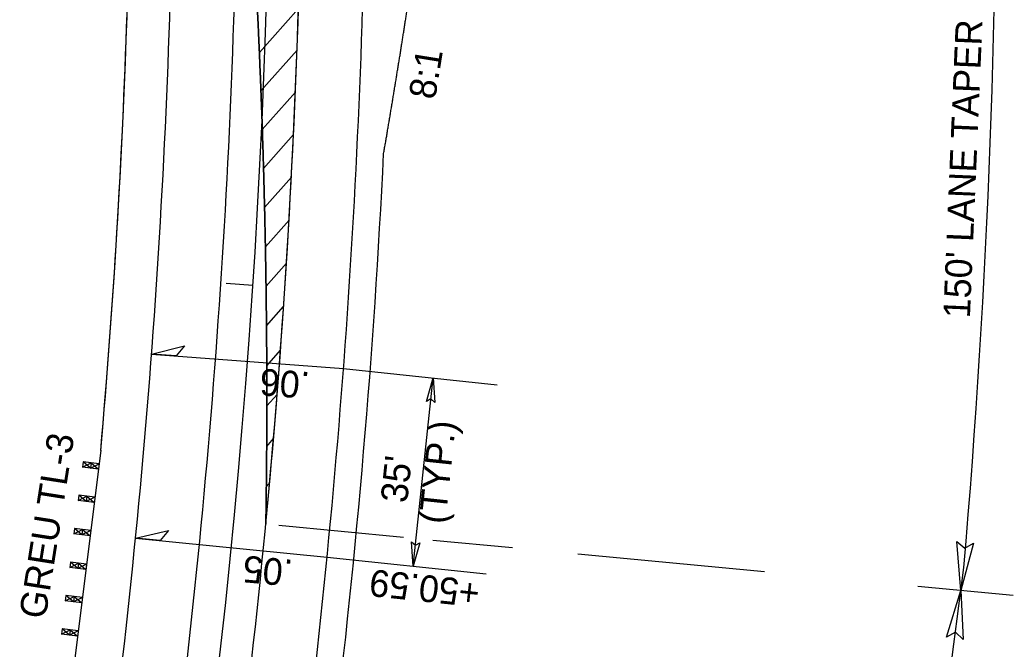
# Model space of a CAD drawing. Extents: x 472216 to 481979, y 489069 to 507339.
# Drawn here: x 481366.6 to 481552.3, y 491211.4 to 491329.1 of the extents above; entities that cross this region are included whole.
import ezdxf

# ---------------------------------------------------------------- set-up
doc = ezdxf.new("R2010")
doc.units = 0
for name, color, linetype in [('Prop Drainage Structure Drop Inlet Grate 2 Narrow Slots and Sag Grates 840 24 CELL', 7, 'Continuous'), ('Prop Drainage Structure Drop Inlet Grate 2 Wide Slots and Sag Grates 840 22 Label', 7, 'Continuous'), ('Prop Drainage Structure Outlet Berm Ditch 850 10 CELL', 7, 'Continuous'), ('Prop Drainage Structure Pipe CSP 15in', 7, 'Continuous'), ('Prop Drainage Structure Pipe Plug CELL', 7, 'Continuous'), ('Prop Drainage Structure Pipe RCP 15in Class III Label', 7, 'Continuous'), ('Prop Drainage Structure Pipe RCP 24in Class III Label', 7, 'Continuous'), ('Prop Drainage Structure Tops and Inverts LABEL', 7, 'Continuous'), ('Prop Erosion Embankment Toe Protection CELL', 7, 'Continuous'), ('Sheet Block Revision CELL', 7, 'Continuous'), ('Sheet North Arrow Point CELL', 7, 'Continuous'), ('Sheet PE Seal Cell', 7, 'Continuous')]:
    doc.layers.add(name, color=color, linetype=linetype)

msp = doc.modelspace()

# ---------------------------------------------------------------- linework, layer by layer
at = {"layer": 'Prop Drainage Structure Drop Inlet Grate 2 Narrow Slots and Sag Grates 840 24 CELL'}
for p, q in [((481427.09, 491263.88), (481455.85, 491260.85)), ((481440.13, 491226.9), (481443.83, 491262.12)), ((481424.02, 491228.59), (481453.77, 491225.46))]:
    msp.add_line(p, q, dxfattribs=at)
for points in [[(481391.19, 491266.58), (481397.32, 491268.12), (481395.8, 491266.23)], [(481442.59, 491257.72), (481443.83, 491262.12), (481444.16, 491257.53), (481443.42, 491258.19)], [(481388.19, 491232.13), (481394.35, 491233.58), (481392.8, 491231.71)], [(481441.37, 491231.29), (481440.13, 491226.9), (481439.81, 491231.48), (481440.54, 491230.83)]]:
    msp.add_lwpolyline(points, close=True, dxfattribs=at)
at = {"layer": 'Prop Drainage Structure Drop Inlet Grate 2 Wide Slots and Sag Grates 840 22 Label'}
for p, q in [((481391.19, 491266.58), (481427.09, 491263.87)), ((481388.19, 491232.13), (481424.02, 491228.59))]:
    msp.add_line(p, q, dxfattribs=at)
at = {"layer": 'Prop Drainage Structure Outlet Berm Ditch 850 10 CELL'}
for points in [[(481544.92, 491231.19), (481542.54, 491222.37), (481541.78, 491231.53), (481543.27, 491230.24)], [(481539.88, 491213.64), (481542.54, 491222.37), (481543, 491213.2), (481541.56, 491214.54)]]:
    msp.add_lwpolyline(points, close=True, dxfattribs=at)
at = {"layer": 'Prop Drainage Structure Pipe Plug CELL'}
for p, q in [((481381.69, 491248.57), (481375.88, 491202.18)), ((481378.4, 491246.42), (481378.28, 491245.43)), ((481378.28, 491245.43), (481379.89, 491246.23)), ((481381.25, 491245.05), (481378.28, 491245.43)), ((481381.38, 491246.05), (481378.4, 491246.42)), ((481379.76, 491245.24), (481378.4, 491246.42)), ((481379.89, 491246.23), (481379.76, 491245.24)), ((481379.76, 491245.24), (481381.38, 491246.05)), ((481381.25, 491245.05), (481379.76, 491245.24)), ((481379.89, 491246.23), (481381.25, 491245.05)), ((481381.38, 491246.05), (481381.25, 491245.05)), ((481377.56, 491240.17), (481377.44, 491239.18)), ((481377.44, 491239.18), (481379.08, 491239.98)), ((481380.59, 491239.79), (481377.56, 491240.17)), ((481378.95, 491238.99), (481377.56, 491240.17)), ((481379.08, 491239.98), (481378.95, 491238.99)), ((481380.59, 491239.79), (481378.95, 491238.99)), ((481379.08, 491239.98), (481380.47, 491238.8)), ((481380.47, 491238.8), (481377.44, 491239.18)), ((481376.79, 491233.92), (481376.66, 491232.93)), ((481376.66, 491232.93), (481378.3, 491233.73)), ((481379.69, 491232.55), (481376.66, 491232.93)), ((481379.81, 491233.54), (481376.79, 491233.92)), ((481378.17, 491232.74), (481376.79, 491233.92)), ((481378.3, 491233.73), (481378.17, 491232.74)), ((481379.81, 491233.54), (481378.17, 491232.74)), ((481378.3, 491233.73), (481379.69, 491232.55)), ((481376.01, 491227.67), (481375.89, 491226.67)), ((481375.89, 491226.67), (481377.52, 491227.48)), ((481378.9, 491226.3), (481375.89, 491226.67)), ((481379.03, 491227.29), (481376.01, 491227.67)), ((481377.4, 491226.49), (481376.01, 491227.67)), ((481377.52, 491227.48), (481377.4, 491226.49)), ((481379.03, 491227.29), (481377.4, 491226.49)), ((481377.52, 491227.48), (481378.9, 491226.3)), ((481379.03, 491227.29), (481378.9, 491226.3)), ((481375.13, 491221.43), (481375.01, 491220.43)), ((481375.01, 491220.43), (481376.69, 491221.23)), ((481378.24, 491221.04), (481375.13, 491221.43)), ((481376.56, 491220.24), (481375.13, 491221.43)), ((481376.69, 491221.23), (481376.56, 491220.24)), ((481378.24, 491221.04), (481376.56, 491220.24)), ((481376.69, 491221.23), (481378.12, 491220.04)), ((481378.12, 491220.04), (481375.01, 491220.43)), ((481374.48, 491215.16), (481374.36, 491214.16)), ((481374.36, 491214.16), (481375.97, 491214.97)), ((481377.34, 491213.79), (481374.36, 491214.16)), ((481377.46, 491214.78), (481374.48, 491215.16)), ((481375.85, 491213.98), (481374.48, 491215.16)), ((481375.97, 491214.97), (481375.85, 491213.98)), ((481377.46, 491214.78), (481375.85, 491213.98)), ((481375.97, 491214.97), (481377.34, 491213.79))]:
    msp.add_line(p, q, dxfattribs=at)
at = {"layer": 'Prop Drainage Structure Pipe RCP 15in Class III Label'}
for p, q in [((481411.35, 491323.02), (481418.66, 491331.25)), ((481411.64, 491315.83), (481418.4, 491323.43)), ((481411.9, 491308.6), (481418.09, 491315.56)), ((481412.13, 491301.32), (481417.74, 491307.64)), ((481412.32, 491294.01), (481417.35, 491299.67)), ((481412.48, 491286.67), (481416.91, 491291.65)), ((481412.6, 491279.28), (481416.42, 491283.58)), ((481412.68, 491271.85), (481415.89, 491275.45)), ((481412.73, 491264.38), (481415.31, 491267.28)), ((481412.74, 491256.87), (481414.68, 491259.04)), ((481412.72, 491249.31), (481414, 491250.76)), ((481412.65, 491241.72), (481413.27, 491242.41))]:
    msp.add_line(p, q, dxfattribs=at)
for radius, start in [(1504, 353.03651), (1516, 353.03651), (1516, 354.55412)]:
    msp.add_arc((479903.4, 491378.64), radius, start, 0.24575, dxfattribs=at)
for points in [[(481412.5, 491285.06), (481412.49, 491285.73), (481412.48, 491286.41), (481412.47, 491287.09), (481412.45, 491287.77), (481412.44, 491288.45), (481412.43, 491289.13), (481412.41, 491289.81), (481412.4, 491290.48), (481412.38, 491291.16), (481412.37, 491291.84), (481412.35, 491292.52), (481412.34, 491293.2), (481412.32, 491293.88), (481412.31, 491294.55), (481412.29, 491295.23), (481412.27, 491295.91), (481412.26, 491296.59), (481412.24, 491297.27), (481412.22, 491297.94), (481412.2, 491298.62), (481412.18, 491299.3), (481412.17, 491299.98), (481412.15, 491300.66), (481412.13, 491301.33), (481412.11, 491302.01), (481412.09, 491302.69), (481412.07, 491303.37), (481412.05, 491304.05), (481412.03, 491304.72), (481412.01, 491305.4), (481411.98, 491306.08), (481411.96, 491306.76), (481411.94, 491307.43), (481411.92, 491308.11), (481411.9, 491308.79), (481411.87, 491309.47), (481411.85, 491310.14), (481411.83, 491310.82), (481411.8, 491311.5), (481411.78, 491312.18), (481411.75, 491312.85), (481411.73, 491313.53), (481411.7, 491314.21), (481411.68, 491314.88), (481411.65, 491315.56), (481411.63, 491316.24), (481411.6, 491316.92), (481411.57, 491317.59), (481411.55, 491318.27), (481411.52, 491318.95), (481411.49, 491319.62), (481411.46, 491320.3), (481411.44, 491320.98), (481411.41, 491321.65), (481411.38, 491322.33), (481411.35, 491323.01), (481411.32, 491323.68), (481411.29, 491324.36), (481411.26, 491325.04), (481411.23, 491325.71), (481411.2, 491326.39), (481411.17, 491327.07), (481411.14, 491327.74), (481411.11, 491328.42), (481411.08, 491329.1), (481411.04, 491329.77), (481411.01, 491330.45), (481410.98, 491331.13), (481410.95, 491331.8), (481410.91, 491332.48), (481410.88, 491333.16), (481410.85, 491333.83), (481410.81, 491334.51), (481410.78, 491335.18)], [(481410.78, 491335.18), (481410.81, 491334.51), (481410.85, 491333.83), (481410.88, 491333.16), (481410.91, 491332.48), (481410.95, 491331.8), (481410.98, 491331.13), (481411.01, 491330.45), (481411.04, 491329.77), (481411.08, 491329.1), (481411.11, 491328.42), (481411.14, 491327.74), (481411.17, 491327.07), (481411.2, 491326.39), (481411.23, 491325.71), (481411.26, 491325.04), (481411.29, 491324.36), (481411.32, 491323.68), (481411.35, 491323.01), (481411.38, 491322.33), (481411.41, 491321.65), (481411.44, 491320.98), (481411.46, 491320.3), (481411.49, 491319.62), (481411.52, 491318.95), (481411.54, 491318.48)], [(481411.54, 491318.48), (481411.55, 491318.27), (481411.57, 491317.59), (481411.6, 491316.92), (481411.63, 491316.24), (481411.65, 491315.56), (481411.68, 491314.88), (481411.7, 491314.21), (481411.73, 491313.53), (481411.75, 491312.85), (481411.78, 491312.18), (481411.8, 491311.5), (481411.83, 491310.82), (481411.85, 491310.14), (481411.87, 491309.47), (481411.9, 491308.79), (481411.92, 491308.11), (481411.94, 491307.43), (481411.96, 491306.76), (481411.98, 491306.08), (481412.01, 491305.4), (481412.03, 491304.72), (481412.05, 491304.05), (481412.07, 491303.37), (481412.09, 491302.69), (481412.11, 491302.01), (481412.11, 491301.77)], [(481412.11, 491301.77), (481412.13, 491301.33), (481412.15, 491300.66), (481412.17, 491299.98), (481412.18, 491299.3), (481412.2, 491298.62), (481412.22, 491297.94), (481412.24, 491297.27), (481412.26, 491296.59), (481412.27, 491295.91), (481412.29, 491295.23), (481412.31, 491294.55), (481412.32, 491293.88), (481412.34, 491293.2), (481412.35, 491292.52), (481412.37, 491291.84), (481412.38, 491291.16), (481412.4, 491290.48), (481412.41, 491289.81), (481412.43, 491289.13), (481412.44, 491288.45), (481412.45, 491287.77), (481412.47, 491287.09), (481412.48, 491286.41), (481412.49, 491285.73), (481412.5, 491285.06)], [(481412.56, 491234.77), (481412.57, 491235.45), (481412.58, 491236.13), (481412.59, 491236.81), (481412.6, 491237.49), (481412.61, 491238.17), (481412.62, 491238.85), (481412.63, 491239.53), (481412.64, 491240.21), (481412.64, 491240.89), (481412.65, 491241.57), (481412.66, 491242.25), (481412.67, 491242.93), (481412.67, 491243.61), (481412.68, 491244.29), (481412.68, 491244.97), (481412.69, 491245.65), (481412.7, 491246.33), (481412.7, 491247.01), (481412.71, 491247.69), (481412.71, 491248.37), (481412.72, 491249.05), (481412.72, 491249.73), (481412.72, 491250.41), (481412.73, 491251.09), (481412.73, 491251.77), (481412.73, 491252.45), (481412.73, 491253.13), (481412.74, 491253.81), (481412.74, 491254.49), (481412.74, 491255.17), (481412.74, 491255.85), (481412.74, 491256.53), (481412.74, 491257.21), (481412.74, 491257.89), (481412.74, 491258.57), (481412.74, 491259.25), (481412.74, 491259.93), (481412.74, 491260.61), (481412.74, 491261.29), (481412.74, 491261.97), (481412.74, 491262.65), (481412.73, 491263.33), (481412.73, 491264.01), (481412.73, 491264.68), (481412.73, 491265.36), (481412.72, 491266.04), (481412.72, 491266.72), (481412.72, 491267.4), (481412.71, 491268.08), (481412.71, 491268.76), (481412.7, 491269.44), (481412.7, 491270.12), (481412.69, 491270.8), (481412.68, 491271.48), (481412.68, 491272.16), (481412.67, 491272.84), (481412.67, 491273.52), (481412.66, 491274.19), (481412.65, 491274.87), (481412.64, 491275.55), (481412.64, 491276.23), (481412.63, 491276.91), (481412.62, 491277.59), (481412.61, 491278.27), (481412.6, 491278.95), (481412.59, 491279.63), (481412.58, 491280.3), (481412.57, 491280.98), (481412.56, 491281.66), (481412.55, 491282.34), (481412.54, 491283.02), (481412.53, 491283.7), (481412.52, 491284.38), (481412.5, 491285.06)], [(481412.5, 491285.06), (481412.52, 491284.38), (481412.53, 491283.7), (481412.54, 491283.02), (481412.55, 491282.34), (481412.56, 491281.66), (481412.57, 491280.98), (481412.58, 491280.3), (481412.59, 491279.63), (481412.6, 491278.95), (481412.61, 491278.27), (481412.62, 491277.59), (481412.63, 491276.91), (481412.64, 491276.23), (481412.64, 491275.55), (481412.65, 491274.87), (481412.66, 491274.19), (481412.67, 491273.52), (481412.67, 491272.84), (481412.68, 491272.16), (481412.68, 491271.48), (481412.69, 491270.8), (481412.7, 491270.12), (481412.7, 491269.44), (481412.71, 491268.76), (481412.71, 491268.29)], [(481412.71, 491268.29), (481412.71, 491268.08), (481412.72, 491267.4), (481412.72, 491266.72), (481412.72, 491266.04), (481412.73, 491265.36), (481412.73, 491264.68), (481412.73, 491264.01), (481412.73, 491263.33), (481412.74, 491262.65), (481412.74, 491261.97), (481412.74, 491261.29), (481412.74, 491260.61), (481412.74, 491259.93), (481412.74, 491259.25), (481412.74, 491258.57), (481412.74, 491257.89), (481412.74, 491257.21), (481412.74, 491256.53), (481412.74, 491255.85), (481412.74, 491255.17), (481412.74, 491254.49), (481412.74, 491253.81), (481412.73, 491253.13), (481412.73, 491252.45), (481412.73, 491251.77), (481412.73, 491251.53)], [(481412.73, 491251.53), (481412.73, 491251.09), (481412.72, 491250.41), (481412.72, 491249.73), (481412.72, 491249.05), (481412.71, 491248.37), (481412.71, 491247.69), (481412.7, 491247.01), (481412.7, 491246.33), (481412.69, 491245.65), (481412.68, 491244.97), (481412.68, 491244.29), (481412.67, 491243.61), (481412.67, 491242.93), (481412.66, 491242.25), (481412.65, 491241.57), (481412.64, 491240.89), (481412.64, 491240.21), (481412.63, 491239.53), (481412.62, 491238.85), (481412.61, 491238.17), (481412.6, 491237.49), (481412.59, 491236.81), (481412.58, 491236.13), (481412.57, 491235.45), (481412.56, 491234.77)]]:
    msp.add_spline(points, degree=3, dxfattribs=at)
at = {"layer": 'Prop Drainage Structure Pipe RCP 24in Class III Label'}
for radius, end in [(1492, 0.2515), (1528, 0.25136)]:
    msp.add_arc((479903.4, 491378.64), radius, 353.03651, end, dxfattribs=at)
at = {"layer": 'Prop Drainage Structure Tops and Inverts LABEL'}
msp.add_arc((479903.4, 491378.64), 1484, 354.97151, 0.25924, dxfattribs=at)
at = {"layer": 'Prop Erosion Embankment Toe Protection CELL'}
msp.add_line((481381.69, 491248.57), (481375.48, 491198.95), dxfattribs=at)
for radius, start, end in [(1484, 354.97151, 358.13016), (1533, 353.03651, 357.21325)]:
    msp.add_arc((479903.4, 491378.64), radius, start, end, dxfattribs=at)
msp.add_spline([(481434.59, 491304.11), (481434.67, 491304.55), (481434.74, 491304.98), (481434.82, 491305.42), (481434.89, 491305.85), (481434.97, 491306.29), (481435.04, 491306.73), (481435.12, 491307.16), (481435.19, 491307.6), (481435.26, 491308.03), (481435.34, 491308.47), (481435.41, 491308.91), (481435.49, 491309.34), (481435.56, 491309.78), (481435.63, 491310.22), (481435.71, 491310.65), (481435.78, 491311.09), (481435.85, 491311.53), (481435.93, 491311.96), (481436, 491312.4), (481436.07, 491312.84), (481436.15, 491313.27), (481436.22, 491313.71), (481436.29, 491314.15), (481436.36, 491314.58), (481436.44, 491315.02), (481436.51, 491315.46), (481436.58, 491315.89), (481436.65, 491316.33), (481436.72, 491316.77), (481436.79, 491317.2), (481436.87, 491317.64), (481436.94, 491318.08), (481437.01, 491318.51), (481437.08, 491318.95), (481437.15, 491319.39), (481437.22, 491319.83), (481437.29, 491320.26), (481437.36, 491320.7), (481437.43, 491321.14), (481437.5, 491321.57), (481437.58, 491322.01), (481437.65, 491322.45), (481437.72, 491322.89), (481437.79, 491323.32), (481437.85, 491323.76), (481437.92, 491324.2), (481437.99, 491324.64), (481438.06, 491325.07), (481438.13, 491325.51), (481438.2, 491325.95), (481438.27, 491326.39), (481438.34, 491326.83), (481438.41, 491327.26), (481438.48, 491327.7), (481438.55, 491328.14), (481438.61, 491328.58), (481438.68, 491329.01), (481438.75, 491329.45), (481438.82, 491329.89), (481438.89, 491330.33), (481438.95, 491330.77), (481439.02, 491331.2), (481439.09, 491331.64), (481439.16, 491332.08), (481439.22, 491332.52), (481439.29, 491332.96), (481439.36, 491333.4), (481439.43, 491333.83), (481439.49, 491334.27), (481439.56, 491334.71), (481439.63, 491335.15), (481439.69, 491335.59), (481439.82, 491336.46)], degree=3, dxfattribs=at)
at = {"layer": 'Sheet Block Revision CELL'}
for p, q in [((481414.98, 491234.54), (481438.28, 491232.31)), ((481443.8, 491231.79), (481458.66, 491230.37)), ((481470.92, 491229.2), (481505.81, 491225.88)), ((481534.48, 491223.14), (481552.32, 491221.44))]:
    msp.add_line(p, q, dxfattribs=at)
for centre, radius, start, end in [((479961.76, 491365.05), 1587.37, 354.99725, 0.74546), ((478970.41, 491554.36), 2593.46, 351.88804, 352.74017)]:
    msp.add_arc(centre, radius, start, end, dxfattribs=at)
at = {"layer": 'Sheet North Arrow Point CELL'}
msp.add_arc((479903.4, 491378.64), 1510, 353.03651, 12.98112, dxfattribs=at)
at = {"layer": 'Sheet PE Seal Cell'}
msp.add_line((481410.14, 491279.43), (481405.15, 491279.76), dxfattribs=at)

# ---------------------------------------------------------------- texts
at = {"layer": 'Prop Drainage Structure Drop Inlet Grate 2 Narrow Slots and Sag Grates 840 24 CELL'}
for s, rotation, p in [('.06', 175.6926, (481420.93, 491263.18)), ('(TYP.)', 83.9913, (481446.1, 491234.67)), ("35'", 83.9913, (481438.98, 491238.6)), ('.05', 174.8636, (481417.78, 491228.06)), ('+50.59', 173.9913, (481452.77, 491224.16))]:
    msp.add_text(s, height=5, rotation=rotation, dxfattribs=at).set_placement(p)
at = {"layer": 'Prop Drainage Structure Pipe CSP 15in'}
for s, rotation, p in [("150' LANE TAPER", 87.5707, (481544.23, 491273.22)), ('8:1', 80.8487, (481444.2, 491314.06))]:
    msp.add_text(s, height=5, rotation=rotation, dxfattribs=at).set_placement(p)
at = {"layer": 'Prop Drainage Structure Pipe Plug CELL'}
msp.add_text('GREU TL-3', height=5, rotation=81.0508, dxfattribs=at).set_placement((481371.33, 491216.85))

doc.saveas('drawing.dxf')
